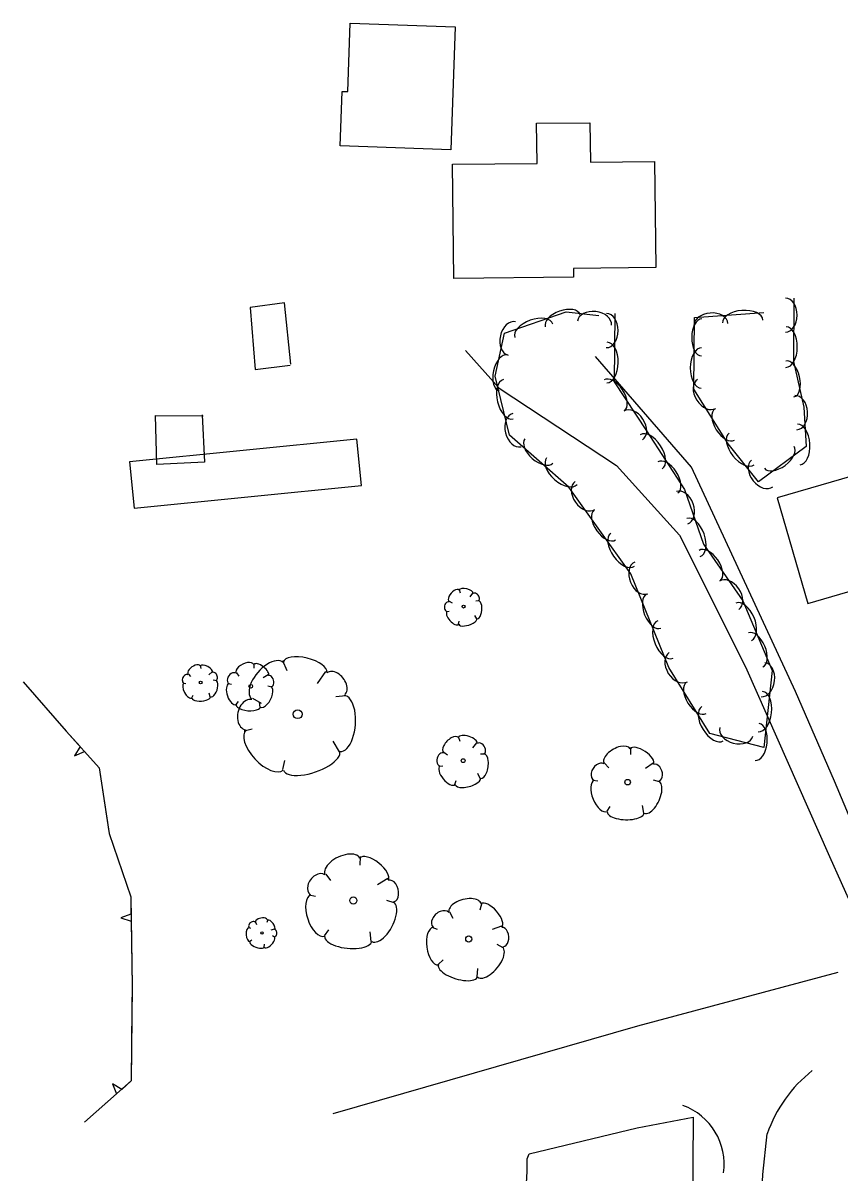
# Model space of a CAD drawing. Extents: x 954793 to 988390, y 1867850 to 1924428.
# Drawn here: x 960499.6 to 960736.3, y 1902924.1 to 1903257.3 of the extents above; entities that cross this region are included whole.
import ezdxf

# ---------------------------------------------------------------- set-up
doc = ezdxf.new("R2010")
doc.units = 0
for name, color, linetype in [('S_BUILDING', 7, 'Continuous'), ('S_DRIVEWAY', 7, 'Continuous'), ('S_MISC_STRUCTURES', 7, 'Continuous'), ('S_OBSCURES', 7, 'Continuous'), ('S_PARKING', 7, 'Continuous'), ('S_SIDEWALK', 7, 'Continuous'), ('S_STREAM', 7, 'Continuous'), ('S_TREE', 7, 'Continuous')]:
    doc.layers.add(name, color=color, linetype=linetype)

msp = doc.modelspace()

# ---------------------------------------------------------------- linework, layer by layer
at = {"layer": 'S_BUILDING'}
for points in [[(960594.4, 1903257.34), (960624.81, 1903256.26), (960623.54, 1903220.57), (960591.54, 1903221.71), (960592.1, 1903237.5), (960593.7, 1903237.45)], [(960682.9, 1903186.5), (960659.06, 1903186.23), (960659.09, 1903183.67), (960624.44, 1903183.27), (960624.06, 1903216.39), (960648.53, 1903216.67), (960648.39, 1903228.27), (960663.86, 1903228.45), (960663.99, 1903217.03), (960682.55, 1903217.24)], [(960531.83, 1903116.72), (960597.72, 1903123.31), (960596.37, 1903136.74), (960530.49, 1903130.14)], [(960774.65, 1903136.12), (960718.08, 1903119.69), (960726.95, 1903089.15), (960783.52, 1903105.59)]]:
    msp.add_lwpolyline(points, close=True, dxfattribs=at)
at = {"layer": 'S_DRIVEWAY'}
for points in [[(960627.8, 1903162.47), (960637.57, 1903151.53), (960671.53, 1903129.07), (960689.76, 1903108.9), (960708.88, 1903070.75), (960733.27, 1903015.83), (960743.43, 1902993.16)], [(960763.17, 1902984.34), (960753.29, 1902993.45), (960734.68, 1903037.63), (960723.37, 1903063.58), (960693.32, 1903128.57), (960665.42, 1903160.73)]]:
    msp.add_lwpolyline(points, dxfattribs=at)
at = {"layer": 'S_MISC_STRUCTURES'}
msp.add_lwpolyline([(960577.2, 1903158.48), (960575.34, 1903176.23), (960565.42, 1903174.92), (960566.88, 1903156.96), (960577.06, 1903158.22)], dxfattribs=at)
at = {"layer": 'S_OBSCURES'}
msp.add_lwpolyline([(960637.46, 1902865.81), (960637.74, 1902878.46), (960638.03, 1902891.1), (960644.62, 1902906.06), (960645.64, 1902924.48), (960645.7, 1902928.18), (960646.25, 1902929.62), (960661.88, 1902933.38), (960677.52, 1902937.14), (960693.74, 1902940.22), (960693.71, 1902926.79), (960693.56, 1902907.1), (960697.43, 1902890.07), (960697.71, 1902871.43), (960697.08, 1902849.03), (960696.57, 1902833.14), (960694.98, 1902817.62), (960680.91, 1902827), (960662.7, 1902836.43), (960641.11, 1902837.14), (960636.42, 1902843.99), (960637.59, 1902862.79)], close=True, dxfattribs=at)
at = {"layer": 'S_PARKING'}
msp.add_lwpolyline([(960711.88, 1902879.51), (960713.94, 1902923.63), (960715.19, 1902935.38)], dxfattribs=at)
for centre, major_axis, ratio, start_param, end_param in [((960753.13, 1902922.16), (-27.46, -29.34), 0.999997, 4.561576, 5.129298), ((960684.6, 1902926.55), (-13.08, 12.61), 0.999582, 3.771269, 5.130753)]:
    msp.add_ellipse(centre, major_axis=major_axis, ratio=ratio, start_param=start_param, end_param=end_param, dxfattribs=at)
at = {"layer": 'S_SIDEWALK'}
msp.add_lwpolyline([(960551.56, 1903143.75), (960552.2, 1903130.04), (960538.36, 1903129.4), (960538.05, 1903143.62), (960551.81, 1903143.5)], dxfattribs=at)
at = {"layer": 'S_STREAM'}
msp.add_lwpolyline([(960735.71, 1902982.12), (960677.59, 1902966.6), (960589.4, 1902941.21)], dxfattribs=at)
at = {"layer": 'S_TREE'}
for p, q in [((960625.94, 1903093.18), (960626.3, 1903092.24)), ((960629.88, 1903092.11), (960629.1, 1903091.01)), ((960623.1, 1903089.74), (960623.92, 1903089.28)), ((960631.71, 1903089.84), (960630.79, 1903089.75)), ((960622.31, 1903086.76), (960623.05, 1903086.92)), ((960631.05, 1903084.7), (960630.48, 1903085.67)), ((960625.82, 1903083.13), (960626.01, 1903083.97)), ((960550.98, 1903071.19), (960551.1, 1903070.22)), ((960566.51, 1903071.66), (960566.47, 1903070.36)), ((960574.83, 1903072.62), (960576.01, 1903069.66)), ((960547.53, 1903068.6), (960548.19, 1903067.98)), ((960554.44, 1903069.28), (960553.45, 1903068.42)), ((960561.46, 1903069.02), (960562.19, 1903068.06)), ((960570.63, 1903068.43), (960569.15, 1903067.52)), ((960587.27, 1903069.42), (960584.85, 1903065.91)), ((960546.09, 1903065.97), (960546.83, 1903065.95)), ((960555.64, 1903066.73), (960554.75, 1903066.85)), ((960559.02, 1903065.89), (960559.98, 1903065.71)), ((960571.66, 1903064.84), (960570.53, 1903065.19)), ((960548.56, 1903061.76), (960548.94, 1903062.51)), ((960553.85, 1903062.04), (960553.53, 1903063.09)), ((960566.06, 1903061.68), (960568.65, 1903060.26)), ((960593.13, 1903062.36), (960590.23, 1903062.04)), ((960561.36, 1903059.86), (960562, 1903060.75)), ((960568.31, 1903059.1), (960568.13, 1903060.53)), ((960563.69, 1903052.25), (960566.02, 1903052.79)), ((960516.17, 1903047.64), (960514.56, 1903044.93)), ((960591.27, 1903046.15), (960589.43, 1903049.19)), ((960625.69, 1903050.52), (960626.12, 1903049.19)), ((960631.04, 1903048.74), (960629.88, 1903047.27)), ((960514.56, 1903044.93), (960517.48, 1903046.17)), ((960621.53, 1903046), (960622.62, 1903045.29)), ((960633.39, 1903045.47), (960632.11, 1903045.42)), ((960675.58, 1903047.35), (960675.63, 1903045.37)), ((960574.87, 1903040.99), (960575.44, 1903043.63)), ((960620.2, 1903041.94), (960621.24, 1903042.1)), ((960668.12, 1903042.86), (960669.32, 1903041.47)), ((960682.15, 1903042.81), (960679.98, 1903041.28)), ((960624.75, 1903036.67), (960625.08, 1903037.81)), ((960632.08, 1903038.43), (960631.37, 1903039.82)), ((960664.7, 1903037.87), (960666.18, 1903037.68)), ((960684.05, 1903037.43), (960682.28, 1903037.87)), ((960668.81, 1903028.9), (960669.71, 1903030.32)), ((960679.48, 1903028.38), (960679.06, 1903030.55)), ((960597.28, 1903015.77), (960597.17, 1903013.24)), ((960587.33, 1903010.71), (960588.74, 1903008.83)), ((960605.26, 1903009.37), (960602.35, 1903007.61)), ((960582.51, 1903004.64), (960584.38, 1903004.27)), ((960607.19, 1903002.33), (960604.98, 1903003.04)), ((960632.52, 1903002.4), (960632, 1903000.26)), ((960530.9, 1902999.03), (960527.92, 1902998.04)), ((960527.92, 1902998.04), (960530.93, 1902997.06)), ((960623.2, 1902999.73), (960624.1, 1902997.89)), ((960564.99, 1902995.26), (960565.54, 1902994.98)), ((960567.02, 1902996.73), (960567.3, 1902996.03)), ((960570.55, 1902997.45), (960570.3, 1902996.67)), ((960572.48, 1902994.77), (960571.43, 1902994.47)), ((960586.94, 1902992.81), (960588.22, 1902994.54)), ((960618.1, 1902995.35), (960619.63, 1902994.72)), ((960638.27, 1902995.63), (960635.5, 1902994.61)), ((960565.35, 1902991.2), (960565.9, 1902991.62)), ((960572.48, 1902992.41), (960571.85, 1902992.82)), ((960600.52, 1902991.17), (960600.19, 1902993.98)), ((960569.44, 1902989.51), (960569.58, 1902990.42)), ((960638.76, 1902989.31), (960636.99, 1902990.28)), ((960619.92, 1902984.53), (960621.29, 1902985.8)), ((960631.23, 1902980.9), (960631.41, 1902983.35)), ((960528.21, 1902948.3), (960525.52, 1902949.93)), ((960525.52, 1902949.93), (960526.73, 1902947))]:
    msp.add_line(p, q, dxfattribs=at)
for points in [[(960722.91, 1903177.61), (960722.78, 1903159.28), (960725.81, 1903146.03), (960726.52, 1903134.62), (960712.67, 1903124.37), (960703.91, 1903135.37), (960693.98, 1903151.24), (960694.16, 1903171.95), (960714.24, 1903173.4)], [(960671.06, 1903173.15), (960670.89, 1903153.3), (960680.24, 1903139.12), (960691.22, 1903122.19), (960696.8, 1903106.27), (960708.18, 1903089.87), (960716.64, 1903069.73), (960714.27, 1903047.35), (960698.62, 1903051.43), (960686.73, 1903070.51), (960675.72, 1903097.66), (960657.77, 1903122.85), (960640.6, 1903137.91), (960636.37, 1903155.03), (960639.12, 1903167.43), (960656.97, 1903173.67), (960666.43, 1903172.6)], [(960499.62, 1903066.38), (960512.14, 1903052.14), (960516.17, 1903047.64)], [(960499.62, 1903066.38), (960512.14, 1903052.14), (960521.68, 1903041.47), (960524.59, 1903022.47), (960530.83, 1903004.12), (960531.2, 1902978.24), (960530.96, 1902950.72), (960517.41, 1902938.79)], [(960517.48, 1903046.17), (960521.68, 1903041.47), (960524.51, 1903022.99)], [(960524.51, 1903022.99), (960524.59, 1903022.47), (960530.83, 1903004.12), (960530.9, 1902999.03)], [(960530.93, 1902997.06), (960531.2, 1902978.24), (960531.14, 1902972.06)], [(960531.14, 1902972.06), (960530.96, 1902950.72), (960528.21, 1902948.3)], [(960526.73, 1902947), (960517.41, 1902938.79)]]:
    msp.add_lwpolyline(points, dxfattribs=at)
for centre, radius in [((960627.26, 1903088.21), 0.411), ((960551.08, 1903066.21), 0.398), ((960565.59, 1903065.13), 0.527), ((960579.18, 1903057.02), 1.29), ((960627.13, 1903043.56), 0.567), ((960674.77, 1903037.32), 0.804), ((960595.32, 1903003.03), 1.03), ((960568.84, 1902993.65), 0.333), ((960628.75, 1902991.86), 0.894)]:
    msp.add_circle(centre, radius, dxfattribs=at)
for centre, major_axis, ratio, start_param, end_param in [((960720.49, 1903172.67), (0.03, 4.96), 0.685311, 3.141593, 6.283185), ((960655.98, 1903171.08), (-5.05, -1.77), 0.540699, 3.141593, 6.283185), ((960708.13, 1903170.83), (-5.85, -0.42), 0.55008, 3.141593, 6.283185), ((960641.22, 1903165.93), (-1.07, -4.84), 0.685311, 3.141593, 6.283185), ((960647.61, 1903168.15), (-5.54, -1.94), 0.55008, 3.141593, 6.283185), ((960665.16, 1903170.34), (-4.92, 0.56), 0.685311, 3.141593, 6.283185), ((960668.64, 1903168.21), (0.04, 4.96), 0.685311, 3.141593, 6.283185), ((960696.23, 1903166.22), (-0.05, -5.35), 0.540699, 3.141593, 6.283185), ((960698.91, 1903169.91), (-4.94, -0.35), 0.685311, 3.141593, 6.283185), ((960720.69, 1903163.41), (0.04, 5.87), 0.55008, 3.141593, 6.283185), ((960668.82, 1903158.95), (0.05, 5.87), 0.55008, 3.141593, 6.283185), ((960638.74, 1903155.93), (-1.16, -5.22), 0.540699, 3.141593, 6.283185), ((960696.16, 1903157.36), (-0.05, -5.87), 0.55008, 3.141593, 6.283185), ((960721.77, 1903154.17), (-1.19, 5.21), 0.540699, 3.141593, 6.283185), ((960670.9, 1903149.43), (-2.94, 4.46), 0.540699, 3.141593, 6.283185), ((960640.22, 1903148.28), (1.41, -5.7), 0.55008, 3.141593, 6.283185), ((960697.66, 1903149.86), (2.63, -4.2), 0.685311, 3.141593, 6.283185), ((960723.52, 1903144.42), (-0.31, 4.95), 0.685311, 3.141593, 6.283185), ((960642.7, 1903139.36), (1.19, -4.81), 0.685311, 3.141593, 6.283185), ((960676.36, 1903140.69), (-2.73, 4.14), 0.685311, 3.141593, 6.283185), ((960702.9, 1903140.98), (2.84, -4.53), 0.540699, 3.141593, 6.283185), ((960724.35, 1903135.2), (-0.36, 5.86), 0.55008, 3.141593, 6.283185), ((960681.62, 1903133.09), (-3.19, 4.92), 0.55008, 3.141593, 6.283185), ((960707.8, 1903133.89), (3.65, -4.59), 0.55008, 3.141593, 6.283185), ((960649.06, 1903133.31), (4.02, -3.52), 0.540699, 3.141593, 6.283185), ((960718.7, 1903131.47), (4.3, 3.18), 0.540699, 3.141593, 6.283185), ((960655.73, 1903127.46), (4.41, -3.87), 0.55008, 3.141593, 6.283185), ((960686.45, 1903125.65), (-2.91, 4.49), 0.540699, 3.141593, 6.283185), ((960713.77, 1903126.81), (3.08, -3.88), 0.685311, 3.141593, 6.283185), ((960662.43, 1903120.42), (2.88, -4.04), 0.685311, 3.141593, 6.283185), ((960690.56, 1903116.87), (-1.64, 4.68), 0.685311, 3.141593, 6.283185), ((960668.2, 1903111.88), (3.1, -4.35), 0.540699, 3.141593, 6.283185), ((960693.87, 1903108.22), (-1.94, 5.54), 0.55008, 3.141593, 6.283185), ((960673.34, 1903104.66), (3.41, -4.78), 0.55008, 3.141593, 6.283185), ((960698.51, 1903100.08), (-3.05, 4.39), 0.540699, 3.141593, 6.283185), ((960678.75, 1903096.54), (1.86, -4.59), 0.685311, 3.141593, 6.283185), ((960704.17, 1903091.47), (-2.82, 4.07), 0.685311, 3.141593, 6.283185), ((960624.52, 1903091.33), (1.47, 1.67), 0.529943, 0, 3.141593), ((960627.99, 1903092.51), (2, -0.51), 0.420543, 6.283185, 9.424777), ((960630.82, 1903090.97), (0.8, -1.02), 0.646762, 0, 3.141593), ((960682.38, 1903086.89), (2.01, -4.95), 0.540699, 3.141593, 6.283185), ((960622.75, 1903088.21), (-0.31, -1.4), 0.711534, 3.141592, 6.283185), ((960631.34, 1903087.29), (-0.23, -2.59), 0.471018, 0, 3.141593), ((960708.41, 1903083.83), (-2.27, 5.41), 0.55008, 3.141593, 6.283185), ((960624.17, 1903084.96), (1.69, -1.87), 0.482994, 3.141593, 6.283185), ((960628.48, 1903083.92), (2.6, 0.84), 0.405113, 3.141593, 6.283186), ((960685.71, 1903078.67), (2.21, -5.44), 0.55008, 3.141593, 6.283185), ((960711.85, 1903075.66), (-2.07, 4.93), 0.540699, 3.141593, 6.283185), ((960689.45, 1903070.66), (2.62, -4.21), 0.685311, 3.141593, 6.283185), ((960549.22, 1903069.77), (1.76, 1.23), 0.529943, 0, 3.141593), ((960552.75, 1903070.09), (1.76, -0.94), 0.420543, 6.283185, 9.424777), ((960563.92, 1903070.18), (2.56, 1.24), 0.529943, 0, 3.141593), ((960570.45, 1903066.73), (4.55, 5.31), 0.529943, 0, 3.141593), ((960568.6, 1903069.85), (2.1, -1.6), 0.420543, 6.283185, 9.424777), ((960581.31, 1903070.6), (6.31, -1.52), 0.420543, 6.283185, 9.424777), ((960713.96, 1903067.01), (0.52, 4.93), 0.685311, 3.141593, 6.283185), ((960546.84, 1903067.24), (-0.61, -1.24), 0.711534, 3.141592, 6.283185), ((960555.06, 1903067.99), (0.52, -1.14), 0.646762, 0, 3.141593), ((960560.27, 1903067.38), (-1.06, -1.5), 0.711534, 3.141592, 6.283185), ((960571.16, 1903066.61), (0.44, -1.6), 0.646762, 0, 3.141593), ((960590.26, 1903065.86), (2.56, -3.16), 0.646762, 0, 3.141593), ((960547.44, 1903063.85), (1.16, -2.15), 0.482994, 3.141593, 6.283185), ((960554.71, 1903064.41), (-0.8, -2.38), 0.471018, 0, 3.141593), ((960560.33, 1903062.83), (1.06, -3.05), 0.482994, 3.141593, 6.283185), ((960569.95, 1903062.01), (-1.56, -2.94), 0.471018, 0, 3.141593), ((960694.68, 1903061.78), (2.83, -4.54), 0.540699, 3.141593, 6.283185), ((960551.25, 1903061.89), (2.64, 0.19), 0.405113, 3.141593, 6.283186), ((960565.01, 1903056.85), (-0.9, -4.41), 0.711534, 3.141592, 6.283185), ((960592.08, 1903054.32), (-0.6, -8.14), 0.471018, 0, 3.141593), ((960713.24, 1903057.78), (0.62, 5.84), 0.55008, 3.141593, 6.283185), ((960564.89, 1903059.46), (3.49, -0.31), 0.405113, 3.141593, 6.283186), ((960699.37, 1903054.25), (3.1, -4.98), 0.55008, 3.141593, 6.283185), ((960712.31, 1903048.96), (0.56, 5.32), 0.540699, 3.141593, 6.283185), ((960569.63, 1903046.66), (5.4, -5.82), 0.482994, 3.141593, 6.283185), ((960623.6, 1903048.07), (2.15, 2.19), 0.529943, 0, 3.141593), ((960628.47, 1903049.44), (2.71, -0.86), 0.420543, 6.283185, 9.424777), ((960706.25, 1903051.91), (4.8, -1.25), 0.685311, 3.141593, 6.283185), ((960632.24, 1903047.09), (1.02, -1.46), 0.646762, 0, 3.141593), ((960671.76, 1903044.86), (3.79, 2.12), 0.529943, 0, 3.141593), ((960678.93, 1903044.78), (3.35, -2.24), 0.420543, 6.283185, 9.424777), ((960583.21, 1903043.58), (8.15, 2.75), 0.405113, 3.141593, 6.283186), ((960620.92, 1903043.91), (-0.53, -1.9), 0.711534, 3.141592, 6.283185), ((960632.69, 1903041.98), (-0.51, -3.55), 0.471018, 0, 3.141593), ((960622.63, 1903039.32), (2.19, -2.71), 0.482994, 3.141593, 6.283185), ((960666.46, 1903040.26), (-1.47, -2.38), 0.711534, 3.141592, 6.283185), ((960683.13, 1903040.09), (0.81, -2.39), 0.646762, 0, 3.141593), ((960628.48, 1903037.55), (3.65, 0.96), 0.405113, 3.141593, 6.283186), ((960666.97, 1903033.33), (1.9, -4.55), 0.482994, 3.141593, 6.283185), ((960681.7, 1903032.97), (-2.1, -4.62), 0.471018, 0, 3.141593), ((960674.22, 1903028.61), (5.35, -0.15), 0.405113, 3.141593, 6.283186), ((960592.17, 1903012.93), (5.04, 2.36), 0.529943, 0, 3.141593), ((960601.32, 1903012.18), (4.08, -3.17), 0.420543, 6.283185, 9.424777), ((960584.98, 1903007.55), (-2.1, -2.9), 0.711534, 3.141592, 6.283185), ((960606.26, 1903005.8), (0.82, -3.13), 0.646762, 0, 3.141593), ((960584.99, 1902998.65), (2.01, -5.99), 0.482994, 3.141593, 6.283185), ((960603.79, 1902996.84), (-3.1, -5.71), 0.471018, 0, 3.141593), ((960627.7, 1903000.83), (4.69, 1.19), 0.529943, 0, 3.141593), ((960635.37, 1902998.68), (2.95, -3.38), 0.420543, 6.283185, 9.424777), ((960568.72, 1902997.01), (1.77, 0.3), 0.529943, 0, 3.141593), ((960571.5, 1902995.98), (1, -1.34), 0.420543, 6.283185, 9.424777), ((960620.68, 1902997.42), (-2.27, -2.13), 0.711534, 3.141592, 6.283185), ((960565.25, 1902993.18), (0.11, -2.04), 0.482994, 3.141593, 6.283185), ((960566.01, 1902995.95), (-0.904, -0.723), 0.711534, 3.141592, 6.283185), ((960572.49, 1902993.57), (-0.02, -1.05), 0.646762, 0, 3.141593), ((960619.22, 1902989.83), (0.73, -5.44), 0.482994, 3.141593, 6.283185), ((960638.53, 1902992.43), (0.18, -2.81), 0.646762, 0, 3.141593), ((960567.42, 1902990.33), (2.06, -0.8), 0.405113, 3.141593, 6.283186), ((960570.94, 1902990.99), (-1.46, -1.51), 0.471018, 0, 3.141593), ((960593.83, 1902991.95), (6.82, -0.68), 0.405113, 3.141593, 6.283186), ((960634.95, 1902985.19), (-3.59, -4.36), 0.471018, 0, 3.141593), ((960625.66, 1902982.66), (5.7, -1.7), 0.405113, 3.141593, 6.283186)]:
    msp.add_ellipse(centre, major_axis=major_axis, ratio=ratio, start_param=start_param, end_param=end_param, dxfattribs=at)

doc.saveas('drawing.dxf')
